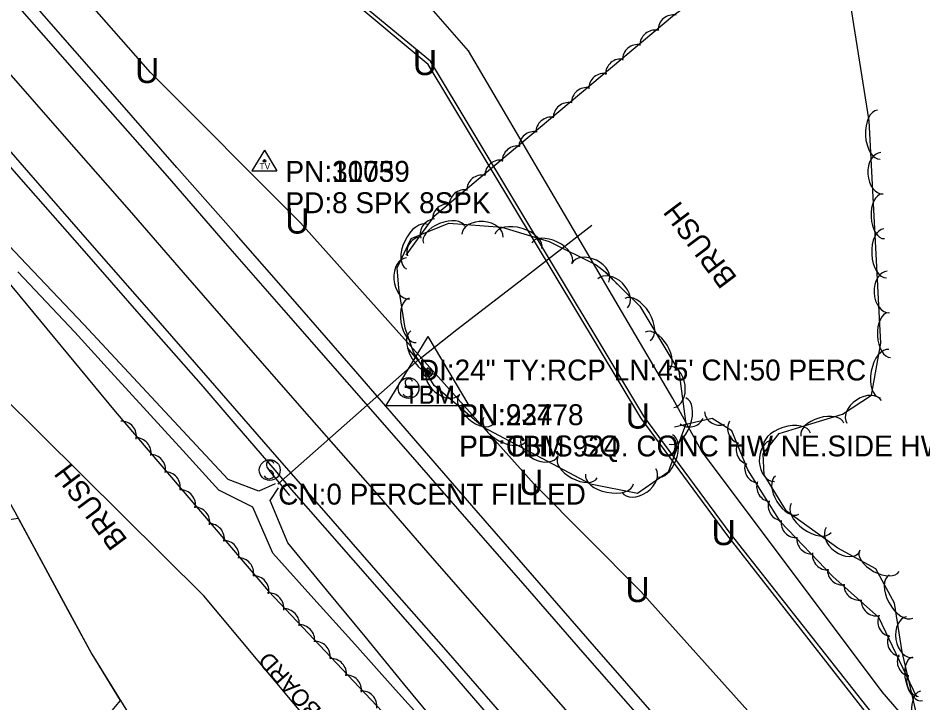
# Model space of a CAD drawing. Extents: x 954793 to 988390, y 1867850 to 1924428.
# Drawn here: x 966330.9 to 966547.2, y 1897675.7 to 1897839.5 of the extents above; entities that cross this region are included whole.
import ezdxf

# ---------------------------------------------------------------- set-up
doc = ezdxf.new("R2010")
doc.units = 0
for name, color, linetype in [('Default', 7, 'Continuous'), ('S_CROSS_DRAIN', 7, 'Continuous'), ('S_CROSS_DRAIN_ANNOT', 7, 'Continuous'), ('S_DITCHLINE', 7, 'Continuous'), ('S_DRG_PT_SYM', 7, 'Continuous'), ('S_EDGE_PAVEMENT', 7, 'Continuous'), ('S_FIBER_OPTIC_CABLE', 7, 'Continuous'), ('S_HEADWALL', 7, 'Continuous'), ('S_PAVEMENT_CROWN', 7, 'Continuous'), ('S_PRIMARY_CTL', 7, 'Continuous'), ('S_PRIMARY_CTL_ANNOT', 7, 'Continuous'), ('S_SECONDARY_CTL', 7, 'Continuous'), ('S_SECONDARY_CTL_ANNOT', 7, 'Continuous'), ('S_SHOULDER', 7, 'Continuous'), ('S_SIGN', 7, 'Continuous'), ('S_SIGN_ANNOT', 7, 'Continuous'), ('S_TREE', 7, 'Continuous'), ('S_TREE_ANNOT', 7, 'Continuous'), ('S_UNDERGROUND_CABLE', 7, 'Continuous'), ('S_UTL_PT_SYM', 7, 'Continuous'), ('S_WATER_UTILITIES', 7, 'Continuous')]:
    doc.layers.add(name, color=color, linetype=linetype)

msp = doc.modelspace()

# ---------------------------------------------------------------- linework, layer by layer
at = {"layer": 'S_CROSS_DRAIN'}
msp.add_line((966426.71, 1897757.8), (966393.08, 1897728.12), dxfattribs=at)
at = {"layer": 'S_DITCHLINE'}
for points in [[(966392.34, 1897728.07), (966388.47, 1897726.34), (966381.09, 1897729.16), (966372.46, 1897738.43), (966363.84, 1897747.69), (966355.22, 1897756.95), (966346.59, 1897766.21), (966332.87, 1897780.62), (966319.15, 1897795.02), (966305.43, 1897809.43), (966291.71, 1897823.83), (966279.44, 1897839.24), (966267.16, 1897854.64), (966254.89, 1897870.05), (966242.61, 1897885.46), (966228.77, 1897901.08), (966214.93, 1897916.71), (966201.08, 1897932.34), (966187.24, 1897947.96)], [(966427, 1897758.05), (966435.78, 1897764.96), (966451.93, 1897777.45), (966468.08, 1897789.94)], [(966511.07, 1897578.17), (966500.09, 1897590.01), (966489.1, 1897601.85), (966478.12, 1897613.69), (966467.13, 1897625.52), (966458.08, 1897636.14), (966449.02, 1897646.75), (966439.97, 1897657.36), (966430.91, 1897667.98), (966421.14, 1897678.85), (966411.36, 1897689.72), (966401.58, 1897700.6), (966391.8, 1897711.47), (966387.01, 1897722.49), (966378.86, 1897726.59), (966370.26, 1897736.03), (966361.65, 1897745.47), (966353.05, 1897754.91), (966344.44, 1897764.34), (966330.85, 1897778.75)], [(966548.08, 1897539.52), (966536.22, 1897552.74), (966524.35, 1897565.95), (966512.49, 1897579.16), (966501.76, 1897591.19), (966491.03, 1897603.22), (966480.3, 1897615.25), (966469.57, 1897627.28), (966460.24, 1897637.75), (966450.92, 1897648.22), (966441.6, 1897658.68), (966432.28, 1897669.15), (966423.05, 1897680.35), (966413.83, 1897691.54), (966404.6, 1897702.74), (966395.38, 1897713.94), (966391.14, 1897724.13), (966393.13, 1897727.16)]]:
    msp.add_lwpolyline(points, dxfattribs=at)
at = {"layer": 'S_DRG_PT_SYM'}
for points in [[(966426.71, 1897757.8), (966426.71, 1897757.85), (966426.71, 1897757.8), (966426.66, 1897757.8), (966426.71, 1897757.8), (966426.71, 1897757.75), (966426.71, 1897757.8), (966426.76, 1897757.8)], [(966393.08, 1897728.12), (966393.08, 1897728.17), (966393.08, 1897728.12), (966393.03, 1897728.12), (966393.08, 1897728.12), (966393.08, 1897728.07), (966393.08, 1897728.12), (966393.13, 1897728.12)]]:
    msp.add_lwpolyline(points, dxfattribs=at)
at = {"layer": 'S_EDGE_PAVEMENT'}
for points in [[(966556.69, 1897584.26), (966542.29, 1897600.66), (966526.72, 1897618.45), (966511.14, 1897636.23), (966496.26, 1897653.21), (966481.38, 1897670.18), (966466.51, 1897687.2), (966451.64, 1897704.23), (966438.16, 1897719.65), (966424.67, 1897735.06), (966409.56, 1897752.36), (966394.45, 1897769.66), (966380.51, 1897785.67), (966366.57, 1897801.68), (966351.81, 1897818.51), (966337.05, 1897835.34), (966323.28, 1897850.98), (966309.51, 1897866.62), (966294.55, 1897883.73), (966279.6, 1897900.83), (966272.22, 1897909.24)], [(966552.72, 1897551.55), (966538.3, 1897568.05), (966523.89, 1897584.55), (966508.4, 1897602.27), (966492.92, 1897620), (966478.07, 1897636.95), (966463.21, 1897653.91), (966448.22, 1897671.09), (966433.23, 1897688.28), (966419.71, 1897703.72), (966406.18, 1897719.16), (966391.26, 1897736.29), (966376.34, 1897753.43), (966362.18, 1897769.63), (966348.01, 1897785.83), (966333.44, 1897802.55), (966318.86, 1897819.26), (966305.02, 1897834.99), (966291.18, 1897850.72)]]:
    msp.add_lwpolyline(points, dxfattribs=at)
at = {"layer": 'S_FIBER_OPTIC_CABLE'}
for p, q in [((966429.53, 1897829.14), (966389.25, 1897862.41)), ((966480.48, 1897744.24), (966429.53, 1897829.14)), ((966375.29, 1897701.32), (966326.67, 1897749.55)), ((966501.16, 1897716.3), (966480.48, 1897744.24)), ((966543.33, 1897662.8), (966501.16, 1897716.3)), ((966422.2, 1897645.18), (966375.29, 1897701.32))]:
    msp.add_line(p, q, dxfattribs=at)
at = {"layer": 'S_HEADWALL'}
for points in [[(966423.9, 1897760.62), (966429.04, 1897754.64)], [(966395.89, 1897725.3), (966390.88, 1897731.33)]]:
    msp.add_lwpolyline(points, dxfattribs=at)
at = {"layer": 'S_PAVEMENT_CROWN'}
msp.add_lwpolyline([(966547.45, 1897576.17), (966533.12, 1897592.54), (966517.5, 1897610.34), (966501.88, 1897628.13), (966487.04, 1897645.2), (966472.19, 1897662.27), (966457.21, 1897679.31), (966442.24, 1897696.35), (966428.96, 1897711.61), (966415.69, 1897726.86), (966400.57, 1897744.13), (966385.45, 1897761.4), (966371.47, 1897777.45), (966357.49, 1897793.5), (966342.57, 1897810.59), (966327.65, 1897827.67), (966313.88, 1897843.35)], dxfattribs=at)
at = {"layer": 'S_PRIMARY_CTL'}
for p, q in [((966428.83, 1897763.31), (966418.79, 1897746.79)), ((966428.87, 1897763.34), (966418.84, 1897746.83)), ((966428.83, 1897763.31), (966438.65, 1897746.79)), ((966428.87, 1897763.34), (966438.69, 1897746.83)), ((966418.79, 1897746.79), (966438.65, 1897746.79)), ((966418.84, 1897746.83), (966438.69, 1897746.83))]:
    msp.add_line(p, q, dxfattribs=at)
for centre, radius in [((966428.83, 1897754.61), 1.04), ((966428.87, 1897754.64), 1.04), ((966428.83, 1897754.61), 0.609), ((966428.87, 1897754.64), 0.609), ((966428.83, 1897754.61), 0.344), ((966428.87, 1897754.64), 0.344)]:
    msp.add_circle(centre, radius, dxfattribs=at)
at = {"layer": 'S_SECONDARY_CTL'}
for p, q in [((966389.81, 1897807.92), (966386.8, 1897802.97)), ((966389.81, 1897807.92), (966392.76, 1897802.97)), ((966386.8, 1897802.97), (966392.76, 1897802.97))]:
    msp.add_line(p, q, dxfattribs=at)
for radius in [0.311, 0.183, 0.103]:
    msp.add_circle((966389.81, 1897805.31), radius, dxfattribs=at)
at = {"layer": 'S_SHOULDER'}
for points in [[(966558.56, 1897586.04), (966544.15, 1897602.56), (966528.65, 1897620.34), (966513.15, 1897638.13), (966498.37, 1897655.11), (966483.59, 1897672.1), (966468.73, 1897689.17), (966453.87, 1897706.23), (966440.45, 1897721.69), (966427.03, 1897737.14), (966412.09, 1897754.39), (966397.14, 1897771.65), (966382.99, 1897787.71), (966368.83, 1897803.77), (966354.11, 1897820.62), (966339.38, 1897837.46), (966325.68, 1897853.09), (966311.99, 1897868.71), (966298.11, 1897884.29)], [(966550.56, 1897549.65), (966536.21, 1897566.22), (966521.85, 1897582.78), (966506.37, 1897600.54), (966490.9, 1897618.3), (966476.04, 1897635.16), (966461.19, 1897652.02), (966446.3, 1897669.33), (966431.41, 1897686.64), (966417.84, 1897702.11), (966404.28, 1897717.59), (966396.9, 1897725.99), (966391.86, 1897731.92), (966383.24, 1897741.9), (966374.62, 1897751.89), (966360.41, 1897768.12), (966346.2, 1897784.36), (966331.63, 1897800.98), (966317.06, 1897817.59), (966303.14, 1897833.34), (966289.22, 1897849.08)]]:
    msp.add_lwpolyline(points, dxfattribs=at)
at = {"layer": 'S_SIGN'}
for centre in [(966424.24, 1897750.99), (966391.05, 1897731.38)]:
    msp.add_circle(centre, 2.49, dxfattribs=at)
for centre, radius, start, end in [((966424.92, 1897752.32), 1.5, 167.1196, 241.9813), ((966424.31, 1897752.26), 0.95, 16.5258, 156.8957), ((966423.83, 1897749.65), 1.4, 358.6529, 73.7063), ((966424.08, 1897750.17), 1.28, 204.641, 335.359), ((966391.74, 1897732.71), 1.5, 167.1196, 241.9813), ((966391.13, 1897732.65), 0.95, 16.5258, 156.8957), ((966390.64, 1897730.04), 1.4, 358.6529, 73.7063), ((966390.9, 1897730.56), 1.28, 204.641, 335.359)]:
    msp.add_arc(centre, radius, start, end, dxfattribs=at)
at = {"layer": 'S_TREE'}
for p, q in [((966327.75, 1897719.37), (966330.88, 1897719.9)), ((966355.31, 1897676.29), (966353.26, 1897673.91))]:
    msp.add_line(p, q, dxfattribs=at)
for points in [[(966548.35, 1897661.79), (966542.28, 1897687.87), (966540.42, 1897699.58), (966535.96, 1897707.74), (966526.91, 1897712.67), (966514.65, 1897721.54), (966509.28, 1897730.22), (966509.05, 1897735.29), (966512.86, 1897740.1), (966517.03, 1897741.42), (966528.03, 1897744.71), (966534.95, 1897749.32), (966537.21, 1897761.74), (966534.42, 1897814.87), (966524.04, 1897880.12), (966523.46, 1897930.58)], [(966423.68, 1897782.79), (966430.53, 1897792.26), (966487.87, 1897840.32), (966503.7, 1897851.84), (966507.89, 1897863.16), (966506.12, 1897885.27), (966506.71, 1897904.41), (966510.76, 1897916.35), (966513.16, 1897924.36)], [(966210.24, 1897890.13), (966252.56, 1897836.85), (966294.06, 1897795.15), (966307.68, 1897772.91), (966311.61, 1897754.04), (966330.07, 1897721.39), (966348.47, 1897687.31), (966364.51, 1897661.47), (966383.44, 1897643.98), (966402.93, 1897632.04), (966416.66, 1897623.5), (966438.97, 1897606.13), (966464.86, 1897584.15), (966484.3, 1897568.18), (966498.09, 1897556.96), (966507.44, 1897547.01)], [(966249.08, 1897872.34), (966354.07, 1897745.39), (966390.72, 1897702.43), (966457.35, 1897631.88), (966516.54, 1897569.35)], [(966471.15, 1897778.79), (966479.53, 1897770.59), (966488.91, 1897755.03), (966490.55, 1897742.46), (966486.32, 1897730.85), (966478.95, 1897725.75), (966467.72, 1897727.98), (966442.12, 1897741.6), (966430.35, 1897751.57), (966425.41, 1897759.61), (966423.4, 1897765.33), (966421.88, 1897774.91), (966421.55, 1897779.75), (966424.85, 1897786.79), (966433.89, 1897790.41), (966446.55, 1897789.49), (966457.9, 1897786.01), (966469.12, 1897780.44), (966471.99, 1897778.22), (966474.12, 1897775.82)], [(966545.8, 1897677.08), (966536.69, 1897696.11), (966525.73, 1897705.94), (966513.18, 1897718.97), (966505.34, 1897731.47), (966501.54, 1897740.79), (966496.87, 1897743.7), (966492.62, 1897742.79), (966487.84, 1897741.67)], [(966330.88, 1897719.9), (966342.76, 1897697.9)], [(966342.76, 1897697.9), (966348.47, 1897687.31), (966355.31, 1897676.29)]]:
    msp.add_lwpolyline(points, dxfattribs=at)
for centre, start, end in [((966487.55, 1897836.59), 79.1744, 180.7713), ((966483.2, 1897832.98), 79.1744, 180.7713), ((966479.03, 1897829.49), 79.1744, 180.7713), ((966474.98, 1897826.05), 79.1744, 180.7713), ((966470.98, 1897822.6), 79.1744, 180.7713), ((966466.85, 1897819.23), 79.1744, 180.7713), ((966462.5, 1897815.63), 79.1744, 180.7713), ((966458.33, 1897812.14), 79.1744, 180.7713), ((966454.29, 1897808.7), 79.1744, 180.7713), ((966450.28, 1897805.25), 79.1744, 180.7713), ((966446.15, 1897801.88), 79.1744, 180.7713), ((966441.8, 1897798.28), 79.1744, 180.7713), ((966437.63, 1897794.79), 79.1744, 180.7713), ((966433.59, 1897791.35), 79.1744, 180.7713), ((966430.68, 1897787.8), 93.3234, 194.9203), ((966427.49, 1897783.52), 93.3234, 194.9203), ((966491.4, 1897745.31), 232.3206, 333.9175), ((966498.59, 1897745.76), 187.2962, 288.8931), ((966355.55, 1897739.45), 349.669, 91.2659), ((966504.17, 1897741.3), 151.4194, 253.0163), ((966359.03, 1897735.48), 349.669, 91.2659), ((966506.22, 1897736.26), 151.4194, 253.0163), ((966362.5, 1897731.46), 349.669, 91.2659), ((966508.24, 1897731.87), 161.2931, 262.89), ((966366.03, 1897727.32), 349.669, 91.2659), ((966511.11, 1897727.43), 161.2931, 262.89), ((966369.67, 1897723), 349.669, 91.2659), ((966513.88, 1897722.87), 161.2931, 262.89), ((966373.08, 1897718.9), 349.669, 91.2659), ((966376.56, 1897714.93), 349.669, 91.2659), ((966516.96, 1897718.84), 173.1246, 274.7215), ((966520.73, 1897714.92), 173.1246, 274.7215), ((966380.03, 1897710.92), 349.669, 91.2659), ((966524.43, 1897711.12), 173.1246, 274.7215), ((966383.56, 1897706.77), 349.669, 91.2659), ((966528.04, 1897707.54), 177.3054, 278.9023), ((966387.2, 1897702.46), 349.669, 91.2659), ((966531.96, 1897703.93), 177.3054, 278.9023), ((966390.81, 1897698.35), 352.5629, 94.1598), ((966536.14, 1897700.13), 177.3054, 278.9023), ((966394.49, 1897694.56), 352.5629, 94.1598), ((966540.07, 1897695.12), 154.7664, 256.3633), ((966398.16, 1897690.73), 352.5629, 94.1598), ((966542.4, 1897690.35), 154.7664, 256.3633), ((966401.89, 1897686.77), 352.5629, 94.1598), ((966544.74, 1897685.62), 154.7664, 256.3633), ((966405.75, 1897682.64), 352.5629, 94.1598), ((966409.36, 1897678.71), 352.5629, 94.1598), ((966546.98, 1897680.78), 154.7664, 256.3633), ((966413.04, 1897674.92), 352.5629, 94.1598)]:
    msp.add_arc(centre, 3.64, start, end, dxfattribs=at)
for centre, major_axis, ratio in [((966536.72, 1897811.59), (0.31, -5.86), 0.55008), ((966537.46, 1897802.36), (0.26, -4.95), 0.685311), ((966537.74, 1897792.06), (0.28, -5.34), 0.540699), ((966432.74, 1897787.66), (-4.96, -1.99), 0.540699), ((966441.91, 1897787.44), (-4.94, 0.36), 0.685311), ((966426.25, 1897784.78), (-2.5, -5.31), 0.55008), ((966450.5, 1897786.06), (-5.61, 1.72), 0.55008), ((966538.21, 1897783.2), (0.31, -5.86), 0.55008), ((966458.55, 1897783.32), (-4.79, 2.38), 0.540699), ((966467.66, 1897778.51), (-4.44, 2.2), 0.685311), ((966424.11, 1897777.22), (0.34, -4.94), 0.685311), ((966473.03, 1897773.62), (-3.54, 3.47), 0.685311), ((966538.95, 1897773.97), (0.26, -4.95), 0.685311), ((966425.26, 1897767.19), (0.84, -5.28), 0.540699), ((966479, 1897767.36), (-3.03, 5.03), 0.55008), ((966539.23, 1897763.67), (0.28, -5.34), 0.540699), ((966483.58, 1897759.76), (-2.76, 4.58), 0.540699), ((966427.87, 1897759.65), (3.07, -5), 0.55008), ((966538.04, 1897754.42), (-1.05, -5.77), 0.55008), ((966487, 1897751.26), (-0.64, 4.91), 0.685311), ((966432.71, 1897752.69), (3.78, -3.2), 0.685311), ((966440.41, 1897745.83), (4.08, -3.45), 0.540699), ((966488.53, 1897743.11), (2.01, 5.51), 0.55008), ((966533.21, 1897745.3), (-4.13, -2.74), 0.685311), ((966447.38, 1897741.21), (5.18, -2.76), 0.55008), ((966523.2, 1897741.05), (-5.12, -1.53), 0.540699), ((966514.75, 1897738.47), (-5.6, -1.77), 0.55008), ((966455.68, 1897737.09), (4.37, -2.33), 0.685311), ((966485.49, 1897734.78), (1.83, 5.02), 0.540699), ((966511.51, 1897733.59), (0.23, -4.95), 0.685311), ((966464.65, 1897732.01), (4.72, -2.51), 0.540699), ((966472.31, 1897729.23), (5.76, -1.14), 0.55008), ((966479.29, 1897728.88), (4.07, 2.82), 0.685311), ((966514.78, 1897725.35), (2.81, -4.55), 0.540699), ((966520.51, 1897719.92), (4.76, -3.44), 0.55008), ((966528.16, 1897714.71), (4.02, -2.9), 0.685311), ((966536.82, 1897709.69), (4.7, -2.56), 0.540699), ((966541.99, 1897701.14), (2.82, -5.15), 0.55008), ((966544.13, 1897691.42), (0.78, -4.89), 0.685311), ((966545.95, 1897681.44), (1.21, -5.21), 0.540699), ((966547.96, 1897672.81), (1.33, -5.72), 0.55008)]:
    msp.add_ellipse(centre, major_axis=major_axis, ratio=ratio, start_param=3.141593, end_param=6.283185, dxfattribs=at)
at = {"layer": 'S_UNDERGROUND_CABLE'}
for p, q in [((966362.5, 1897826.48), (966305.08, 1897892.1)), ((966428.91, 1897828.39), (966388.86, 1897861.94)), ((966479.8, 1897743.84), (966428.91, 1897828.39)), ((966398.39, 1897790.49), (966362.5, 1897826.48)), ((966454.31, 1897727.99), (966398.39, 1897790.49)), ((966500.33, 1897715.96), (966479.8, 1897743.84)), ((966479.75, 1897702.35), (966454.31, 1897727.99)), ((966542.5, 1897662.11), (966500.33, 1897715.96)), ((966526.71, 1897650.03), (966479.75, 1897702.35))]:
    msp.add_line(p, q, dxfattribs=at)
at = {"layer": 'S_UTL_PT_SYM'}
for points in [[(966438.55, 1897831.65), (966438.55, 1897831.7), (966438.55, 1897831.65), (966438.5, 1897831.65), (966438.55, 1897831.65), (966438.55, 1897831.6), (966438.55, 1897831.65), (966438.6, 1897831.65)], [(966429.53, 1897829.14), (966429.53, 1897829.19), (966429.53, 1897829.14), (966429.48, 1897829.14), (966429.53, 1897829.14), (966429.53, 1897829.09), (966429.53, 1897829.14), (966429.58, 1897829.14)], [(966487.46, 1897748.46), (966487.46, 1897748.51), (966487.46, 1897748.46), (966487.41, 1897748.46), (966487.46, 1897748.46), (966487.46, 1897748.41), (966487.46, 1897748.46), (966487.51, 1897748.46)], [(966480.48, 1897744.24), (966480.48, 1897744.29), (966480.48, 1897744.24), (966480.43, 1897744.24), (966480.48, 1897744.24), (966480.48, 1897744.19), (966480.48, 1897744.24), (966480.53, 1897744.24)], [(966494.32, 1897735.94), (966494.32, 1897735.99), (966494.32, 1897735.94), (966494.27, 1897735.94), (966494.32, 1897735.94), (966494.32, 1897735.89), (966494.32, 1897735.94), (966494.37, 1897735.94)], [(966501.16, 1897716.3), (966501.16, 1897716.35), (966501.16, 1897716.3), (966501.11, 1897716.3), (966501.16, 1897716.3), (966501.16, 1897716.25), (966501.16, 1897716.3), (966501.21, 1897716.3)], [(966375.29, 1897701.32), (966375.29, 1897701.37), (966375.29, 1897701.32), (966375.24, 1897701.32), (966375.29, 1897701.32), (966375.29, 1897701.27), (966375.29, 1897701.32), (966375.34, 1897701.32)], [(966537.46, 1897678.34), (966537.46, 1897678.39), (966537.46, 1897678.34), (966537.41, 1897678.34), (966537.46, 1897678.34), (966537.46, 1897678.29), (966537.46, 1897678.34), (966537.51, 1897678.34)]]:
    msp.add_lwpolyline(points, dxfattribs=at)
at = {"layer": 'S_WATER_UTILITIES'}
for p, q in [((966438.55, 1897831.65), (966400.93, 1897874.98)), ((966487.46, 1897748.46), (966438.55, 1897831.65)), ((966494.32, 1897735.94), (966487.46, 1897748.46)), ((966537.46, 1897678.34), (966494.32, 1897735.94)), ((966592.19, 1897615.33), (966537.46, 1897678.34))]:
    msp.add_line(p, q, dxfattribs=at)

# ---------------------------------------------------------------- texts
at = {"layer": 'Default'}
for p in [(966358.87, 1897823.94), (966425.28, 1897825.84), (966394.76, 1897787.94), (966476.17, 1897741.3), (966450.68, 1897725.44), (966496.7, 1897713.42), (966476.12, 1897699.81)]:
    msp.add_text('U', height=6, rotation=360, dxfattribs=at).set_placement(p)
at = {"layer": 'S_CROSS_DRAIN_ANNOT'}
for s, p in [('DI:24" TY:RCP LN:45\' CN:50 PERC', (966426.71, 1897752.8)), ('CN:0 PERCENT FILLED', (966393.08, 1897723.12))]:
    msp.add_text(s, height=5, dxfattribs=at).set_placement(p)
at = {"layer": 'S_PRIMARY_CTL'}
for p in [(966423.17, 1897747.22), (966423.22, 1897747.25)]:
    msp.add_text('TBM', height=4.287, rotation=360, dxfattribs=at).set_placement(p)
at = {"layer": 'S_PRIMARY_CTL_ANNOT'}
for s, p in [('PN:23778', (966436.33, 1897742.11)), ('PN:924', (966436.37, 1897742.14)), ('PD:TBM 924', (966436.33, 1897734.61)), ('PD:CHIS SQ. CONC HW NE.SIDE HWY.7', (966436.37, 1897734.64))]:
    msp.add_text(s, height=5, dxfattribs=at).set_placement(p)
at = {"layer": 'S_SECONDARY_CTL'}
msp.add_text('TV', height=1.5, rotation=360, dxfattribs=at).set_placement((966388.61, 1897803.3))
at = {"layer": 'S_SECONDARY_CTL_ANNOT'}
for s, p in [('PN:30039', (966394.81, 1897800.31)), ('PN:1175', (966394.81, 1897800.31)), ('PD:8 SPK 8SPK', (966394.81, 1897792.81)), ('PD:8 SPK 8SPK', (966394.81, 1897792.81))]:
    msp.add_text(s, height=5, dxfattribs=at).set_placement(p)
at = {"layer": 'S_SIGN_ANNOT'}
msp.add_text('BILLBOARD', height=4, rotation=131.7812, dxfattribs=at).set_placement((966410.96, 1897665.88))
at = {"layer": 'S_TREE_ANNOT'}
for rotation, p in [(127.0181, (966502.98, 1897777.35)), (126.5703, (966357.2, 1897714.66))]:
    msp.add_text('BRUSH', height=5, rotation=rotation, dxfattribs=at).set_placement(p)

doc.saveas('drawing.dxf')
